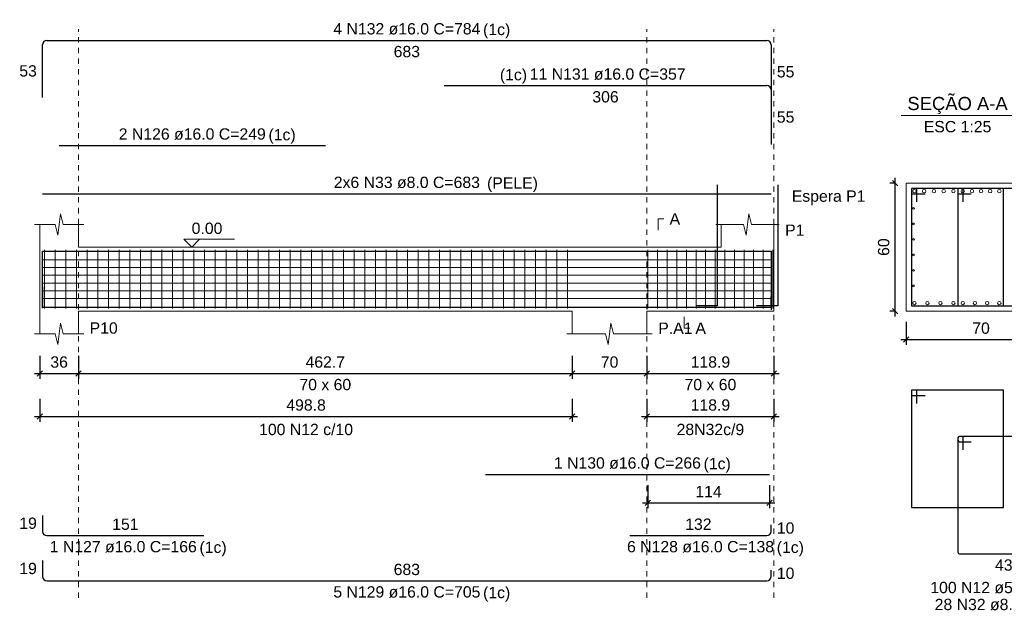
# Model space of a CAD drawing. Header units: millimetres. Extents: x 10 to 1250, y -62 to 528.
# Tile 884 of 909: x 1018 to 1036, y 93 to 104. Entities that reach past the tile are written whole.
import ezdxf

# ---------------------------------------------------------------- set-up
doc = ezdxf.new("R2010")
doc.units = ezdxf.units.MM
doc.header["$LTSCALE"] = 0.05
doc.linetypes.add('DOT', pattern=[6.35, 0, -6.35])
for name, color, linetype, lineweight in [('Descrição da armadura', 7, 'Continuous', 5), ('DT-Arm complementar', 5, 'Continuous', 5), ('DT-Barras na forma', 2, 'Continuous', 30), ('DT-Barras no corte', 5, 'Continuous', 5), ('DT-Barras rebatidas', 2, 'Continuous', 30), ('DT-Cotas', 9, 'Continuous', 5), ('DT-Forma', 5, 'Continuous', 5), ('DT-Pontilhado', 9, 'DOT', 5), ('DT-Textos', 7, 'Continuous', 5), ('Textos armaduras', 7, 'Continuous', 5)]:
    doc.layers.add(name, color=color, linetype=linetype, lineweight=lineweight)
doc.styles.add('Arial', font='arial.ttf')
doc.styles.get("Standard").update_dxf_attribs({"font": 'arial.ttf'})
doc.dimstyles.new('UM_25.000000', dxfattribs={"dimtxt": 0.18, "dimasz": 0.1, "dimexe": 0.1, "dimexo": 0.2, "dimgap": 0, "dimtad": 1, "dimtih": 1, "dimtoh": 1, "dimdec": 1, "dimlfac": 25, "dimzin": 0, "dimdsep": 46, "dimtxsty": 'Standard', "dimcen": 0.09, "dimdle": 0.1, "dimadec": 1, "dimazin": 2, "dimtfac": 1, "dimtdec": 4, "dimtofl": 0, "dimtmove": 0, "dimatfit": 3, "dimfxl": 1, "dimtolj": 1, "dimarcsym": 0})
doc.dimstyles.new('UM_50.000000', dxfattribs={"dimtxt": 0.18, "dimasz": 0.1, "dimexe": 0.1, "dimexo": 0.2, "dimgap": 0.1, "dimtad": 1, "dimdec": 1, "dimlfac": 50, "dimzin": 0, "dimdsep": 46, "dimtxsty": 'Standard', "dimblk": 'OBLIQUE', "dimcen": 0.09, "dimdle": 0.1, "dimadec": 1, "dimazin": 2, "dimtfac": 1, "dimtdec": 1, "dimtofl": 0, "dimtmove": 0, "dimatfit": 3, "dimldrblk": 'OBLIQUE', "dimfxl": 1, "dimtolj": 1, "dimarcsym": 1})

# ---------------------------------------------------------------- blocks, each defined once
blk = doc.blocks.new('_Oblique')
at = {"color": 0, "linetype": 'ByBlock', "lineweight": -2}
blk.add_line((-0.5, -0.5), (0.5, 0.5), dxfattribs=at)
blk = doc.blocks.new('*D1443')
at = {"layer": 'Defpoints', "color": 0, "transparency": 16777216}
for p in [(1018.187, 98.221), (1018.908, 98.221), (1018.908, 97.692)]:
    blk.add_point(p, dxfattribs=at)
at = {"layer": 'DT-Cotas', "color": 0, "lineweight": -2, "transparency": 16777216}
for p, q in [((1018.187, 98.021), (1018.187, 97.592)), ((1018.908, 98.021), (1018.908, 97.592)), ((1018.087, 97.692), (1019.008, 97.692))]:
    blk.add_line(p, q, dxfattribs=at)
at = {"layer": 'DT-Cotas', "color": 0, "lineweight": -2, "transparency": 16777216, "xscale": 0.1, "yscale": 0.1, "zscale": 0.1, "rotation": 180}
blk.add_blockref('_Oblique', (1018.187, 97.692), dxfattribs=at)
at = {"layer": 'DT-Cotas', "color": 0, "lineweight": -2, "transparency": 16777216, "xscale": 0.1, "yscale": 0.1, "zscale": 0.1}
blk.add_blockref('_Oblique', (1018.908, 97.692), dxfattribs=at)
at = {"layer": 'DT-Cotas', "transparency": 16777216, "insert": (1018.548, 97.904), "char_height": 0.2118, "attachment_point": 5, "rotation": 0.0057, "style": 'Arial'}
blk.add_mtext('\\A1;36', dxfattribs=at)
blk = doc.blocks.new('*D1444')
at = {"layer": 'Defpoints', "color": 0, "transparency": 16777216}
for p in [(1018.908, 98.221), (1028.162, 98.221), (1028.162, 97.692)]:
    blk.add_point(p, dxfattribs=at)
at = {"layer": 'DT-Cotas', "color": 0, "lineweight": -2, "transparency": 16777216}
for p, q in [((1018.908, 98.021), (1018.908, 97.592)), ((1028.162, 98.021), (1028.162, 97.592)), ((1018.808, 97.692), (1028.262, 97.692))]:
    blk.add_line(p, q, dxfattribs=at)
at = {"layer": 'DT-Cotas', "color": 0, "lineweight": -2, "transparency": 16777216, "xscale": 0.1, "yscale": 0.1, "zscale": 0.1, "rotation": 180}
blk.add_blockref('_Oblique', (1018.908, 97.692), dxfattribs=at)
at = {"layer": 'DT-Cotas', "color": 0, "lineweight": -2, "transparency": 16777216, "xscale": 0.1, "yscale": 0.1, "zscale": 0.1}
blk.add_blockref('_Oblique', (1028.162, 97.692), dxfattribs=at)
at = {"layer": 'DT-Cotas', "transparency": 16777216, "insert": (1023.535, 97.904), "char_height": 0.2118, "attachment_point": 5, "rotation": 0.0057, "style": 'Arial'}
blk.add_mtext('\\A1;462.7', dxfattribs=at)
blk = doc.blocks.new('*D1445')
at = {"layer": 'Defpoints', "color": 0, "transparency": 16777216}
for p in [(1028.162, 98.221), (1029.562, 98.221), (1029.562, 97.692)]:
    blk.add_point(p, dxfattribs=at)
at = {"layer": 'DT-Cotas', "color": 0, "lineweight": -2, "transparency": 16777216}
for p, q in [((1028.162, 98.021), (1028.162, 97.592)), ((1029.562, 98.021), (1029.562, 97.592)), ((1028.062, 97.692), (1029.662, 97.692))]:
    blk.add_line(p, q, dxfattribs=at)
at = {"layer": 'DT-Cotas', "color": 0, "lineweight": -2, "transparency": 16777216, "xscale": 0.1, "yscale": 0.1, "zscale": 0.1, "rotation": 180}
blk.add_blockref('_Oblique', (1028.162, 97.692), dxfattribs=at)
at = {"layer": 'DT-Cotas', "color": 0, "lineweight": -2, "transparency": 16777216, "xscale": 0.1, "yscale": 0.1, "zscale": 0.1}
blk.add_blockref('_Oblique', (1029.562, 97.692), dxfattribs=at)
at = {"layer": 'DT-Cotas', "transparency": 16777216, "insert": (1028.862, 97.904), "char_height": 0.2118, "attachment_point": 5, "rotation": 0.0057, "style": 'Arial'}
blk.add_mtext('\\A1;70', dxfattribs=at)
blk = doc.blocks.new('*D1446')
at = {"layer": 'Defpoints', "color": 0, "transparency": 16777216}
for p in [(1029.562, 98.221), (1031.94, 98.221), (1031.94, 97.692)]:
    blk.add_point(p, dxfattribs=at)
at = {"layer": 'DT-Cotas', "color": 0, "lineweight": -2, "transparency": 16777216}
for p, q in [((1029.562, 98.021), (1029.562, 97.592)), ((1031.94, 98.021), (1031.94, 97.592)), ((1029.462, 97.692), (1032.04, 97.692))]:
    blk.add_line(p, q, dxfattribs=at)
at = {"layer": 'DT-Cotas', "color": 0, "lineweight": -2, "transparency": 16777216, "xscale": 0.1, "yscale": 0.1, "zscale": 0.1, "rotation": 180}
blk.add_blockref('_Oblique', (1029.562, 97.692), dxfattribs=at)
at = {"layer": 'DT-Cotas', "color": 0, "lineweight": -2, "transparency": 16777216, "xscale": 0.1, "yscale": 0.1, "zscale": 0.1}
blk.add_blockref('_Oblique', (1031.94, 97.692), dxfattribs=at)
at = {"layer": 'DT-Cotas', "transparency": 16777216, "insert": (1030.751, 97.904), "char_height": 0.2118, "attachment_point": 5, "rotation": 0.0057, "style": 'Arial'}
blk.add_mtext('\\A1;118.9', dxfattribs=at)
blk = doc.blocks.new('*D1447')
at = {"layer": 'Defpoints', "color": 0, "transparency": 16777216}
for p in [(1018.187, 97.417), (1028.162, 97.417), (1028.162, 96.887)]:
    blk.add_point(p, dxfattribs=at)
at = {"layer": 'DT-Cotas', "color": 0, "lineweight": -2, "transparency": 16777216}
for p, q in [((1018.187, 97.217), (1018.187, 96.787)), ((1028.162, 97.217), (1028.162, 96.787)), ((1018.087, 96.887), (1028.262, 96.887))]:
    blk.add_line(p, q, dxfattribs=at)
at = {"layer": 'DT-Cotas', "color": 0, "lineweight": -2, "transparency": 16777216, "xscale": 0.1, "yscale": 0.1, "zscale": 0.1, "rotation": 180}
blk.add_blockref('_Oblique', (1018.187, 96.887), dxfattribs=at)
at = {"layer": 'DT-Cotas', "color": 0, "lineweight": -2, "transparency": 16777216, "xscale": 0.1, "yscale": 0.1, "zscale": 0.1}
blk.add_blockref('_Oblique', (1028.162, 96.887), dxfattribs=at)
at = {"layer": 'DT-Cotas', "transparency": 16777216, "insert": (1023.175, 97.099), "char_height": 0.2118, "attachment_point": 5, "rotation": 0.0057, "style": 'Arial'}
blk.add_mtext('\\A1;498.8', dxfattribs=at)
blk = doc.blocks.new('*D1448')
at = {"layer": 'Defpoints', "color": 0, "transparency": 16777216}
for p in [(1029.562, 97.417), (1031.94, 97.417), (1031.94, 96.887)]:
    blk.add_point(p, dxfattribs=at)
at = {"layer": 'DT-Cotas', "color": 0, "lineweight": -2, "transparency": 16777216}
for p, q in [((1029.562, 97.217), (1029.562, 96.787)), ((1031.94, 97.217), (1031.94, 96.787)), ((1029.462, 96.887), (1032.04, 96.887))]:
    blk.add_line(p, q, dxfattribs=at)
at = {"layer": 'DT-Cotas', "color": 0, "lineweight": -2, "transparency": 16777216, "xscale": 0.1, "yscale": 0.1, "zscale": 0.1, "rotation": 180}
blk.add_blockref('_Oblique', (1029.562, 96.887), dxfattribs=at)
at = {"layer": 'DT-Cotas', "color": 0, "lineweight": -2, "transparency": 16777216, "xscale": 0.1, "yscale": 0.1, "zscale": 0.1}
blk.add_blockref('_Oblique', (1031.94, 96.887), dxfattribs=at)
at = {"layer": 'DT-Cotas', "transparency": 16777216, "insert": (1030.751, 97.099), "char_height": 0.2118, "attachment_point": 5, "rotation": 0.0057, "style": 'Arial'}
blk.add_mtext('\\A1;118.9', dxfattribs=at)
blk = doc.blocks.new('*D1449')
at = {"layer": 'Defpoints', "color": 0, "transparency": 16777216}
for p in [(1029.576, 95.798), (1031.856, 95.798), (1031.856, 95.269)]:
    blk.add_point(p, dxfattribs=at)
at = {"layer": 'DT-Cotas', "color": 0, "lineweight": -2, "transparency": 16777216}
for p, q in [((1029.576, 95.598), (1029.576, 95.169)), ((1031.856, 95.598), (1031.856, 95.169)), ((1029.476, 95.269), (1031.956, 95.269))]:
    blk.add_line(p, q, dxfattribs=at)
at = {"layer": 'DT-Cotas', "color": 0, "lineweight": -2, "transparency": 16777216, "xscale": 0.1, "yscale": 0.1, "zscale": 0.1, "rotation": 180}
blk.add_blockref('_Oblique', (1029.576, 95.269), dxfattribs=at)
at = {"layer": 'DT-Cotas', "color": 0, "lineweight": -2, "transparency": 16777216, "xscale": 0.1, "yscale": 0.1, "zscale": 0.1}
blk.add_blockref('_Oblique', (1031.856, 95.269), dxfattribs=at)
at = {"layer": 'DT-Cotas', "transparency": 16777216, "insert": (1030.716, 95.48), "char_height": 0.2118, "attachment_point": 5, "rotation": 0.0057, "style": 'Arial'}
blk.add_mtext('\\A1;114', dxfattribs=at)
blk = doc.blocks.new('*D1440')
at = {"layer": 'Defpoints', "color": 0, "transparency": 16777216}
for p in [(1034.21, 101.257), (1034.422, 101.257), (1034.422, 98.857)]:
    blk.add_point(p, dxfattribs=at)
at = {"layer": 'DT-Cotas', "color": 0, "lineweight": -2, "transparency": 16777216}
for p, q in [((1034.21, 98.757), (1034.21, 101.357)), ((1034.222, 101.257), (1034.11, 101.257)), ((1034.222, 98.857), (1034.11, 98.857))]:
    blk.add_line(p, q, dxfattribs=at)
at = {"layer": 'DT-Cotas', "color": 0, "lineweight": -2, "transparency": 16777216, "xscale": 0.1, "yscale": 0.1, "zscale": 0.1}
for p, rotation in [((1034.21, 101.257), 90), ((1034.21, 98.857), 270)]:
    blk.add_blockref('_Oblique', p, dxfattribs=dict(at, rotation=rotation))
at = {"layer": 'DT-Cotas', "transparency": 16777216, "insert": (1033.998, 100.057), "char_height": 0.2118, "attachment_point": 5, "rotation": 90, "style": 'Arial'}
blk.add_mtext('\\A1;60', dxfattribs=at)
blk = doc.blocks.new('*D1441')
at = {"layer": 'Defpoints', "color": 0, "transparency": 16777216}
for p in [(1034.422, 98.857), (1037.222, 98.857), (1037.222, 98.327)]:
    blk.add_point(p, dxfattribs=at)
at = {"layer": 'DT-Cotas', "color": 0, "lineweight": -2, "transparency": 16777216}
for p, q in [((1034.422, 98.657), (1034.422, 98.227)), ((1037.222, 98.657), (1037.222, 98.227)), ((1034.322, 98.327), (1037.322, 98.327))]:
    blk.add_line(p, q, dxfattribs=at)
at = {"layer": 'DT-Cotas', "color": 0, "lineweight": -2, "transparency": 16777216, "xscale": 0.1, "yscale": 0.1, "zscale": 0.1, "rotation": 180}
blk.add_blockref('_Oblique', (1034.422, 98.327), dxfattribs=at)
at = {"layer": 'DT-Cotas', "color": 0, "lineweight": -2, "transparency": 16777216, "xscale": 0.1, "yscale": 0.1, "zscale": 0.1}
blk.add_blockref('_Oblique', (1037.222, 98.327), dxfattribs=at)
at = {"layer": 'DT-Cotas', "transparency": 16777216, "insert": (1035.822, 98.539), "char_height": 0.2118, "attachment_point": 5, "rotation": 0.0057, "style": 'Arial'}
blk.add_mtext('\\A1;70', dxfattribs=at)

msp = doc.modelspace()

# ---------------------------------------------------------------- linework, layer by layer
at = {"layer": 'DT-Arm complementar'}
for p, q in [((1018.2748, 98.9068), (1018.2748, 100.0068)), ((1018.4748, 98.9068), (1018.4748, 100.0068)), ((1018.6748, 98.9068), (1018.6748, 100.0068)), ((1018.8748, 98.9068), (1018.8748, 100.0068)), ((1019.0748, 98.9068), (1019.0748, 100.0068)), ((1019.2748, 98.9068), (1019.2748, 100.0068)), ((1019.4748, 98.9068), (1019.4748, 100.0068)), ((1019.6748, 98.9068), (1019.6748, 100.0068)), ((1019.8748, 98.9068), (1019.8748, 100.0068)), ((1020.0748, 98.9068), (1020.0748, 100.0068)), ((1020.2748, 98.9068), (1020.2748, 100.0068)), ((1020.4748, 98.9068), (1020.4748, 100.0068)), ((1020.6748, 98.9068), (1020.6748, 100.0068)), ((1020.8748, 98.9068), (1020.8748, 100.0068)), ((1021.0748, 98.9068), (1021.0748, 100.0068)), ((1021.2748, 98.9068), (1021.2748, 100.0068)), ((1021.4748, 98.9068), (1021.4748, 100.0068)), ((1021.6748, 98.9068), (1021.6748, 100.0068)), ((1021.8748, 98.9068), (1021.8748, 100.0068)), ((1022.0748, 98.9068), (1022.0748, 100.0068)), ((1022.2748, 98.9068), (1022.2748, 100.0068)), ((1022.4748, 98.9068), (1022.4748, 100.0068)), ((1022.6748, 98.9068), (1022.6748, 100.0068)), ((1022.8748, 98.9068), (1022.8748, 100.0068)), ((1023.0748, 98.9068), (1023.0748, 100.0068)), ((1023.2748, 98.9068), (1023.2748, 100.0068)), ((1023.4748, 98.9068), (1023.4748, 100.0068)), ((1023.6748, 98.9068), (1023.6748, 100.0068)), ((1023.8748, 98.9068), (1023.8748, 100.0068)), ((1024.0748, 98.9068), (1024.0748, 100.0068)), ((1024.2748, 98.9068), (1024.2748, 100.0068)), ((1024.4748, 98.9068), (1024.4748, 100.0068)), ((1024.6748, 98.9068), (1024.6748, 100.0068)), ((1024.8748, 98.9068), (1024.8748, 100.0068)), ((1025.0748, 98.9068), (1025.0748, 100.0068)), ((1025.2748, 98.9068), (1025.2748, 100.0068)), ((1025.4748, 98.9068), (1025.4748, 100.0068)), ((1025.6748, 98.9068), (1025.6748, 100.0068)), ((1025.8748, 98.9068), (1025.8748, 100.0068)), ((1026.0748, 98.9068), (1026.0748, 100.0068)), ((1026.2748, 98.9068), (1026.2748, 100.0068)), ((1026.4748, 98.9068), (1026.4748, 100.0068)), ((1026.6748, 98.9068), (1026.6748, 100.0068)), ((1026.8748, 98.9068), (1026.8748, 100.0068)), ((1027.0748, 98.9068), (1027.0748, 100.0068)), ((1027.2748, 98.9068), (1027.2748, 100.0068)), ((1027.4748, 98.9068), (1027.4748, 100.0068)), ((1027.6748, 98.9068), (1027.6748, 100.0068)), ((1027.8748, 98.9068), (1027.8748, 100.0068)), ((1028.0748, 98.9068), (1028.0748, 100.0068)), ((1029.5811, 98.9068), (1029.5811, 100.0068)), ((1029.7611, 98.9068), (1029.7611, 100.0068)), ((1029.9411, 98.9068), (1029.9411, 100.0068)), ((1030.1211, 98.9068), (1030.1211, 100.0068)), ((1030.3011, 98.9068), (1030.3011, 100.0068)), ((1030.4811, 98.9068), (1030.4811, 100.0068)), ((1030.6611, 98.9068), (1030.6611, 100.0068)), ((1030.8411, 98.9068), (1030.8411, 100.0068)), ((1031.0211, 98.9068), (1031.0211, 100.0068)), ((1031.2011, 98.9068), (1031.2011, 100.0068)), ((1031.3811, 98.9068), (1031.3811, 100.0068)), ((1031.5611, 98.9068), (1031.5611, 100.0068)), ((1031.7411, 98.9068), (1031.7411, 100.0068)), ((1031.9211, 98.9068), (1031.9211, 100.0068)), ((1018.2372, 99.8197), (1031.8899, 99.8197)), ((1018.2372, 99.6745), (1031.8899, 99.6745)), ((1018.2372, 99.5294), (1031.8899, 99.5294)), ((1018.2372, 99.3842), (1031.8899, 99.3842)), ((1018.2372, 99.2391), (1031.8899, 99.2391)), ((1018.2372, 99.0939), (1031.8899, 99.0939))]:
    msp.add_line(p, q, dxfattribs=at)
at = {"layer": 'DT-Barras na forma'}
for p, q in [((1034.6219, 101.1568), (1034.5219, 101.1568)), ((1034.5219, 101.1568), (1034.5219, 98.9568)), ((1036.2419, 101.1568), (1034.5219, 101.1568)), ((1034.5219, 101.1568), (1034.5219, 101.0568)), ((1034.6219, 100.9068), (1034.6219, 101.1568)), ((1035.4886, 101.1568), (1035.3886, 101.1568)), ((1035.3886, 101.1568), (1035.3886, 98.9568)), ((1037.1086, 101.1568), (1035.3886, 101.1568)), ((1035.3886, 101.1568), (1035.3886, 101.0568)), ((1035.4886, 100.9068), (1035.4886, 101.1568)), ((1036.2419, 98.9568), (1036.2419, 101.1568)), ((1034.5219, 101.0568), (1034.7719, 101.0568)), ((1035.3886, 101.0568), (1035.6386, 101.0568)), ((1034.5219, 98.9568), (1036.2419, 98.9568)), ((1035.3886, 98.9568), (1037.1086, 98.9568))]:
    msp.add_line(p, q, dxfattribs=at)
for points in [[(1030.8799, 101.2222), (1030.8799, 98.9548), (1030.4799, 98.9548)], [(1032.0137, 101.2222), (1032.0137, 98.9548), (1031.6137, 98.9548)], [(1018.2372, 98.9134), (1018.2372, 99.9808), (1031.8899, 99.9808), (1031.8899, 98.8808)], [(1018.5476, 99.9808), (1023.5371, 99.9808)], [(1025.7623, 99.9808), (1031.8899, 99.9808), (1031.8899, 98.8808)], [(1018.2372, 99.3128), (1018.2372, 98.9328), (1021.2623, 98.9328)], [(1018.2372, 99.3128), (1018.2372, 98.9328), (1031.8899, 98.9328), (1031.8899, 99.1328)], [(1029.2423, 98.9328), (1031.8899, 98.9328), (1031.8899, 99.1328)], [(1026.5355, 98.9328), (1031.8562, 98.9328)]]:
    msp.add_lwpolyline(points, dxfattribs=at)
at = {"layer": 'DT-Barras no corte'}
for centre, radius in [((1034.5739, 101.1048), 0.032), ((1034.7565, 101.1048), 0.032), ((1034.9391, 101.1048), 0.032), ((1035.1217, 101.1048), 0.032), ((1035.3043, 101.1048), 0.032), ((1035.4795, 101.1048), 0.032), ((1035.6507, 101.1048), 0.032), ((1035.8219, 101.1048), 0.032), ((1035.9931, 101.1048), 0.032), ((1036.1643, 101.1048), 0.032), ((1034.5579, 100.7825), 0.016), ((1034.5579, 100.4922), 0.016), ((1034.5579, 100.2019), 0.016), ((1034.5579, 99.9117), 0.016), ((1034.5579, 99.6214), 0.016), ((1034.5579, 99.3311), 0.016), ((1034.5739, 99.0088), 0.032), ((1034.8174, 99.0088), 0.032), ((1035.0608, 99.0088), 0.032), ((1035.3043, 99.0088), 0.032), ((1035.4795, 99.0088), 0.032), ((1035.7078, 99.0088), 0.032), ((1035.936, 99.0088), 0.032), ((1036.1643, 99.0088), 0.032)]:
    msp.add_circle(centre, radius, dxfattribs=at)
at = {"layer": 'DT-Barras rebatidas'}
for p, q in [((1018.3172, 103.9273), (1031.8099, 103.9273)), ((1018.2372, 102.8599), (1018.2372, 103.8473)), ((1031.8899, 103.8473), (1031.8899, 102.8273)), ((1025.7623, 103.0801), (1031.8099, 103.0801)), ((1031.8899, 103.0001), (1031.8899, 101.9801)), ((1018.5476, 101.9576), (1023.5371, 101.9576)), ((1018.2372, 101.0523), (1031.8899, 101.0523)), ((1034.6219, 97.3801), (1034.5219, 97.3801)), ((1034.5219, 97.3801), (1034.5219, 95.1801)), ((1036.2419, 97.3801), (1034.5219, 97.3801)), ((1034.5219, 97.3801), (1034.5219, 97.2801)), ((1034.5219, 97.2801), (1034.7719, 97.2801)), ((1034.6219, 97.1301), (1034.6219, 97.3801)), ((1036.2419, 95.1801), (1036.2419, 97.3801)), ((1035.4586, 96.5134), (1035.4186, 96.5134)), ((1037.0786, 96.5134), (1035.4186, 96.5134)), ((1035.3886, 96.4834), (1035.3886, 94.3434)), ((1035.3886, 96.4834), (1035.3886, 96.4434)), ((1035.4186, 96.4134), (1035.6386, 96.4134)), ((1035.4886, 96.2634), (1035.4886, 96.4834)), ((1026.5355, 95.7982), (1031.8562, 95.7982)), ((1018.2372, 95.0344), (1018.2372, 94.7344)), ((1034.5219, 95.1801), (1036.2419, 95.1801)), ((1031.8899, 94.7344), (1031.8899, 94.8544)), ((1018.3172, 94.6544), (1021.2623, 94.6544)), ((1029.2423, 94.6544), (1031.8099, 94.6544)), ((1035.4186, 94.3134), (1037.0786, 94.3134)), ((1018.2372, 94.1872), (1018.2372, 93.8872)), ((1031.8899, 93.8872), (1031.8899, 94.0072)), ((1018.3172, 93.8072), (1031.8099, 93.8072))]:
    msp.add_line(p, q, dxfattribs=at)
for centre, radius, start, end in [((1018.3172, 103.8473), 0.08, 90, 180), ((1031.8099, 103.8473), 0.08, 0, 90), ((1031.8099, 103.0001), 0.08, 0, 90), ((1035.4186, 96.4834), 0.03, 90, 180), ((1035.4186, 96.4834), 0.03, 90, 180), ((1035.4586, 96.4834), 0.03, 0, 90), ((1035.4186, 96.4434), 0.03, 180, 270), ((1018.3172, 94.7344), 0.08, 180, 270), ((1031.8099, 94.7344), 0.08, 270, 0), ((1035.4186, 94.3434), 0.03, 180, 270), ((1018.3172, 93.8872), 0.08, 180, 270), ((1031.8099, 93.8872), 0.08, 270, 0)]:
    msp.add_arc(centre, radius, start, end, dxfattribs=at)
at = {"layer": 'DT-Forma'}
for p, q in [((1037.2219, 101.2568), (1034.4219, 101.2568)), ((1034.4219, 101.2568), (1034.4219, 101.2568)), ((1034.4219, 101.2568), (1034.4219, 98.8568)), ((1018.5226, 100.2804), (1018.5726, 100.6804)), ((1018.5726, 100.6804), (1018.6226, 100.4804)), ((1031.4218, 100.2804), (1031.4718, 100.6804)), ((1031.4718, 100.6804), (1031.5218, 100.4804)), ((1018.0872, 100.4804), (1018.4726, 100.4804)), ((1018.1872, 100.0568), (1018.1872, 100.4804)), ((1018.4726, 100.4804), (1018.5226, 100.2804)), ((1018.6226, 100.4804), (1019.0081, 100.4804)), ((1018.9081, 100.4804), (1018.9081, 100.0568)), ((1030.8537, 100.4804), (1031.3718, 100.4804)), ((1030.9537, 100.0568), (1030.9537, 100.4804)), ((1031.3718, 100.4804), (1031.4218, 100.2804)), ((1031.5218, 100.4804), (1032.0399, 100.4804)), ((1031.9399, 100.4804), (1031.9399, 100.0568)), ((1018.9081, 100.0568), (1028.1623, 100.0568)), ((1028.1623, 100.0568), (1029.5623, 100.0568)), ((1029.5623, 100.0568), (1030.9537, 100.0568)), ((1018.1872, 98.8568), (1018.1872, 98.4332)), ((1018.9081, 98.4332), (1018.9081, 98.8568)), ((1018.9081, 98.8568), (1028.1623, 98.8568)), ((1028.1623, 98.8568), (1028.1623, 98.4332)), ((1029.5623, 98.4332), (1029.5623, 98.8568)), ((1029.5623, 98.8568), (1030.9537, 98.8568)), ((1030.9537, 98.8568), (1031.9399, 98.8568)), ((1034.4219, 98.8568), (1037.2219, 98.8568)), ((1034.4219, 98.8568), (1034.4219, 98.8568)), ((1018.5226, 98.2332), (1018.5726, 98.6332)), ((1018.5726, 98.6332), (1018.6226, 98.4332)), ((1028.8373, 98.2332), (1028.8873, 98.6332)), ((1028.8873, 98.6332), (1028.9373, 98.4332)), ((1018.0872, 98.4332), (1018.4726, 98.4332)), ((1018.4726, 98.4332), (1018.5226, 98.2332)), ((1018.6226, 98.4332), (1019.0081, 98.4332)), ((1028.0623, 98.4332), (1028.7873, 98.4332)), ((1028.7873, 98.4332), (1028.8373, 98.2332)), ((1028.9373, 98.4332), (1029.6623, 98.4332))]:
    msp.add_line(p, q, dxfattribs=at)
at = {"layer": 'DT-Forma', "linetype": 'Continuous'}
for p, q in [((1018.1872, 98.8568), (1018.1872, 100.0568)), ((1031.9399, 100.0568), (1031.9399, 98.8568))]:
    msp.add_line(p, q, dxfattribs=at)
at = {"layer": 'DT-Pontilhado', "ltscale": 0.2}
for p, q in [((1018.9081, 93.4895), (1018.9081, 104.1391)), ((1029.5623, 93.4895), (1029.5623, 104.1391)), ((1031.9399, 93.4895), (1031.9399, 104.1391))]:
    msp.add_line(p, q, dxfattribs=at)
at = {"layer": 'DT-Textos'}
msp.add_line((1034.3229, 102.5217), (1036.4409, 102.5217), dxfattribs=at)
for points in [[(1029.7741, 100.3745), (1029.7741, 100.5863), (1029.88, 100.5863)], [(1021.1797, 100.2051), (1021.0315, 100.0568), (1020.8832, 100.2051), (1021.8363, 100.2051)], [(1030.258, 98.7509), (1030.258, 98.5391), (1030.3639, 98.5391)]]:
    msp.add_lwpolyline(points, dxfattribs=at)

# ---------------------------------------------------------------- texts
at = {"layer": 'Descrição da armadura', "linetype": 'Continuous', "char_height": 0.2118, "attachment_point": 8, "line_spacing_factor": 0.798, "style": 'Arial'}
for s, insert, width in [('4 N132 ø16.0 C=784', (1025.0635, 104.0332), 5.524605), ('11 N131 ø16.0 C=357', (1028.8261, 103.186), 5.854558), ('2 N126 ø16.0 C=249', (1021.0424, 102.0635), 5.524605), ('2x6 N33 ø8.0 C=683', (1025.0635, 101.1582), 5.491291), ('100 N12 c/10', (1023.1748, 96.5341), 3.529247), ('28N32c/9', (1030.7511, 96.5341), 2.539679), ('1 N130 ø16.0 C=266', (1029.1959, 95.9041), 5.524605), ('1 N127 ø16.0 C=166', (1019.7498, 94.3367), 5.524605), ('6 N128 ø16.0 C=138', (1030.5661, 94.3367), 5.524605), ('5 N129 ø16.0 C=705', (1025.0635, 93.4895), 5.524605), ('100 N12 ø5.0 C=207', (1036.2486, 93.5721), 5.524605), ('28 N32 ø8.0 C=208', (1036.2486, 93.2544), 5.194653)]:
    msp.add_mtext(s, dxfattribs=dict(at, insert=insert, width=width))
at = {"layer": 'DT-Textos', "line_spacing_factor": 0.798, "style": 'Arial'}
for s, insert, char_height, width, attachment_point in [('(1c)', (1026.4916, 103.9632), 0.2118, 1.035186, 7), ('(1c)', (1027.3156, 103.1162), 0.2118, 1.035186, 9), ('SEÇÃO A-A', (1035.3816, 102.5462), 0.2471, 3.273443, 8), ('ESC 1:25', (1035.3819, 102.204), 0.2118, 2.57285, 8), ('(1c)', (1022.4706, 101.9932), 0.2118, 1.035186, 7), ('Espera P1', (1032.2756, 100.8422), 0.2118, 2.806773, 7), ('A', (1029.9859, 100.4804), 0.2118, 0.400926, 7), ('0.00', (1021.0315, 100.3004), 0.2118, 1.169904, 7), ('P1', (1032.1517, 100.2686), 0.2118, 0.735226, 7), ('P10', (1019.1199, 98.4332), 0.2118, 1.069526, 7), ('P.A1', (1029.7741, 98.4332), 0.2118, 1.303155, 7), ('A', (1030.4698, 98.4332), 0.2118, 0.400926, 7), ('70 x 60', (1023.5352, 97.3742), 0.2118, 1.971756, 8), ('70 x 60', (1030.7511, 97.3742), 0.2118, 1.971756, 8), ('(1c)', (1030.6236, 95.8342), 0.2118, 1.035186, 7), ('(1c)', (1021.1776, 94.2672), 0.2118, 1.035186, 7), ('(1c)', (1031.9936, 94.2672), 0.2118, 1.035186, 7), ('(1c)', (1026.4916, 93.4202), 0.2118, 1.035186, 7)]:
    msp.add_mtext(s, dxfattribs=dict(at, insert=insert, char_height=char_height, width=width, attachment_point=attachment_point))
at = {"layer": 'DT-Textos', "linetype": 'Continuous', "insert": (1026.5656, 101.0882), "char_height": 0.2118, "width": 1.937416, "attachment_point": 7, "line_spacing_factor": 0.798, "style": 'Arial'}
msp.add_mtext('(PELE)', dxfattribs=at)
at = {"layer": 'Textos armaduras', "linetype": 'Continuous', "char_height": 0.2118, "attachment_point": 7, "line_spacing_factor": 0.798, "style": 'Arial'}
for s, insert, width in [('683', (1024.8161, 103.6096), 0.989858), ('53', (1017.8013, 103.2477), 0.659905), ('55', (1031.9958, 103.2314), 0.659905), ('306', (1028.5387, 102.7624), 0.989858), ('55', (1031.9958, 102.3842), 0.659905), ('19', (1017.8013, 94.7785), 0.659905), ('151', (1019.5423, 94.7603), 0.989858), ('132', (1030.2787, 94.7603), 0.989858), ('10', (1031.9958, 94.6885), 0.659905), ('43', (1036.0836, 93.9957), 0.659905), ('19', (1017.8013, 93.9313), 0.659905), ('683', (1024.8161, 93.9131), 0.989858), ('10', (1031.9958, 93.8413), 0.659905)]:
    msp.add_mtext(s, dxfattribs=dict(at, insert=insert, width=width))

# ---------------------------------------------------------------- dimensions: what is measured, and where the dimension line sits
at = {"layer": 'DT-Cotas'}
dim = msp.add_linear_dim(base=(1034.2101, 101.2568), p1=(1034.4219, 98.8568), p2=(1034.4219, 101.2568), angle=90, dimstyle='UM_25.000000', override={"dimtxt": 0.2118, "dimasz": 0.1, "dimexe": 0.1, "dimexo": 0.2, "dimtad": 1, "dimtih": 0, "dimtoh": 0, "dimdec": 1, "dimlfac": 25, "dimzin": 8, "dimtxsty": 'Arial', "dimblk": 'Oblique', "dimblk1": 'Oblique', "dimblk2": 'Oblique', "dimsah": 1, "dimdle": 0.1, "dimse1": 0, "dimse2": 0, "dimclrt": 256, "dimadec": 1, "dimazin": 3, "dimtmove": 2, "dimldrblk": 'Oblique'}, dxfattribs=at)
dim.commit()
dim.dimension.update_dxf_attribs({"geometry": '*D1440', "text_midpoint": (1033.9983, 100.0568), "dimtype": 160, "text_rotation": 90})
for base, p1, p2, dimstyle, override, picture, middle in [((1037.2219, 98.3273), (1034.4219, 98.8568), (1037.2219, 98.8568), 'UM_25.000000', {"dimtxt": 0.2118, "dimasz": 0.1, "dimexe": 0.1, "dimexo": 0.2, "dimtad": 1, "dimtih": 0, "dimtoh": 0, "dimdec": 1, "dimlfac": 25, "dimzin": 8, "dimtxsty": 'Arial', "dimblk": 'Oblique', "dimblk1": 'Oblique', "dimblk2": 'Oblique', "dimsah": 1, "dimdle": 0.1, "dimse1": 0, "dimse2": 0, "dimclrt": 256, "dimadec": 1, "dimazin": 3, "dimtmove": 2, "dimldrblk": 'Oblique'}, '*D1441', (1035.8219, 98.5391)), ((1018.9081, 97.6919), (1018.1872, 98.2214), (1018.9081, 98.2214), 'UM_50.000000', {"dimtxt": 0.2118, "dimasz": 0.1, "dimexe": 0.1, "dimexo": 0.2, "dimtad": 1, "dimtih": 0, "dimtoh": 0, "dimdec": 1, "dimlfac": 50, "dimzin": 8, "dimtxsty": 'Arial', "dimblk": 'Oblique', "dimblk1": 'Oblique', "dimblk2": 'Oblique', "dimsah": 1, "dimdle": 0.1, "dimse1": 0, "dimse2": 0, "dimclrt": 256, "dimadec": 1, "dimazin": 3, "dimtmove": 2, "dimldrblk": 'Oblique'}, '*D1443', (1018.5476, 97.9037)), ((1028.1623, 97.6919), (1018.9081, 98.2214), (1028.1623, 98.2214), 'UM_50.000000', {"dimtxt": 0.2118, "dimasz": 0.1, "dimexe": 0.1, "dimexo": 0.2, "dimtad": 1, "dimtih": 0, "dimtoh": 0, "dimdec": 1, "dimlfac": 50, "dimzin": 8, "dimtxsty": 'Arial', "dimblk": 'Oblique', "dimblk1": 'Oblique', "dimblk2": 'Oblique', "dimsah": 1, "dimdle": 0.1, "dimse1": 0, "dimse2": 0, "dimclrt": 256, "dimadec": 1, "dimazin": 3, "dimtmove": 2, "dimldrblk": 'Oblique'}, '*D1444', (1023.5352, 97.9037)), ((1029.5623, 97.6919), (1028.1623, 98.2214), (1029.5623, 98.2214), 'UM_50.000000', {"dimtxt": 0.2118, "dimasz": 0.1, "dimexe": 0.1, "dimexo": 0.2, "dimtad": 1, "dimtih": 0, "dimtoh": 0, "dimdec": 1, "dimlfac": 50, "dimzin": 8, "dimtxsty": 'Arial', "dimblk": 'Oblique', "dimblk1": 'Oblique', "dimblk2": 'Oblique', "dimsah": 1, "dimdle": 0.1, "dimse1": 0, "dimse2": 0, "dimclrt": 256, "dimadec": 1, "dimazin": 3, "dimtmove": 2, "dimldrblk": 'Oblique'}, '*D1445', (1028.8623, 97.9037)), ((1031.9399, 97.6919), (1029.5623, 98.2214), (1031.9399, 98.2214), 'UM_50.000000', {"dimtxt": 0.2118, "dimasz": 0.1, "dimexe": 0.1, "dimexo": 0.2, "dimtad": 1, "dimtih": 0, "dimtoh": 0, "dimdec": 1, "dimlfac": 50, "dimzin": 8, "dimtxsty": 'Arial', "dimblk": 'Oblique', "dimblk1": 'Oblique', "dimblk2": 'Oblique', "dimsah": 1, "dimdle": 0.1, "dimse1": 0, "dimse2": 0, "dimclrt": 256, "dimadec": 1, "dimazin": 3, "dimtmove": 2, "dimldrblk": 'Oblique'}, '*D1446', (1030.7511, 97.9037)), ((1028.1623, 96.8871), (1018.1872, 97.4166), (1028.1623, 97.4166), 'UM_50.000000', {"dimtxt": 0.2118, "dimasz": 0.1, "dimexe": 0.1, "dimexo": 0.2, "dimtad": 1, "dimtih": 0, "dimtoh": 0, "dimdec": 1, "dimlfac": 50, "dimzin": 8, "dimtxsty": 'Arial', "dimblk": 'Oblique', "dimblk1": 'Oblique', "dimblk2": 'Oblique', "dimsah": 1, "dimdle": 0.1, "dimse1": 0, "dimse2": 0, "dimclrt": 256, "dimadec": 1, "dimazin": 3, "dimtmove": 2, "dimldrblk": 'Oblique'}, '*D1447', (1023.1748, 97.0989)), ((1031.9399, 96.8871), (1029.5623, 97.4166), (1031.9399, 97.4166), 'UM_50.000000', {"dimtxt": 0.2118, "dimasz": 0.1, "dimexe": 0.1, "dimexo": 0.2, "dimtad": 1, "dimtih": 0, "dimtoh": 0, "dimdec": 1, "dimlfac": 50, "dimzin": 8, "dimtxsty": 'Arial', "dimblk": 'Oblique', "dimblk1": 'Oblique', "dimblk2": 'Oblique', "dimsah": 1, "dimdle": 0.1, "dimse1": 0, "dimse2": 0, "dimclrt": 256, "dimadec": 1, "dimazin": 3, "dimtmove": 2, "dimldrblk": 'Oblique'}, '*D1448', (1030.7511, 97.0989)), ((1031.8562, 95.2687), (1029.5762, 95.7982), (1031.8562, 95.7982), 'UM_50.000000', {"dimtxt": 0.2118, "dimasz": 0.1, "dimexe": 0.1, "dimexo": 0.2, "dimtad": 1, "dimtih": 0, "dimtoh": 0, "dimdec": 1, "dimlfac": 50, "dimzin": 8, "dimtxsty": 'Arial', "dimblk": 'Oblique', "dimblk1": 'Oblique', "dimblk2": 'Oblique', "dimsah": 1, "dimdle": 0.1, "dimse1": 0, "dimse2": 0, "dimclrt": 256, "dimadec": 1, "dimazin": 3, "dimtmove": 2, "dimldrblk": 'Oblique'}, '*D1449', (1030.7162, 95.4805))]:
    dim = msp.add_linear_dim(base=base, p1=p1, p2=p2, dimstyle=dimstyle, override=override, dxfattribs=at)
    dim.commit()
    dim.dimension.update_dxf_attribs({"geometry": picture, "text_midpoint": middle, "dimtype": 160, "text_rotation": 0.00573})

doc.saveas('drawing.dxf')
